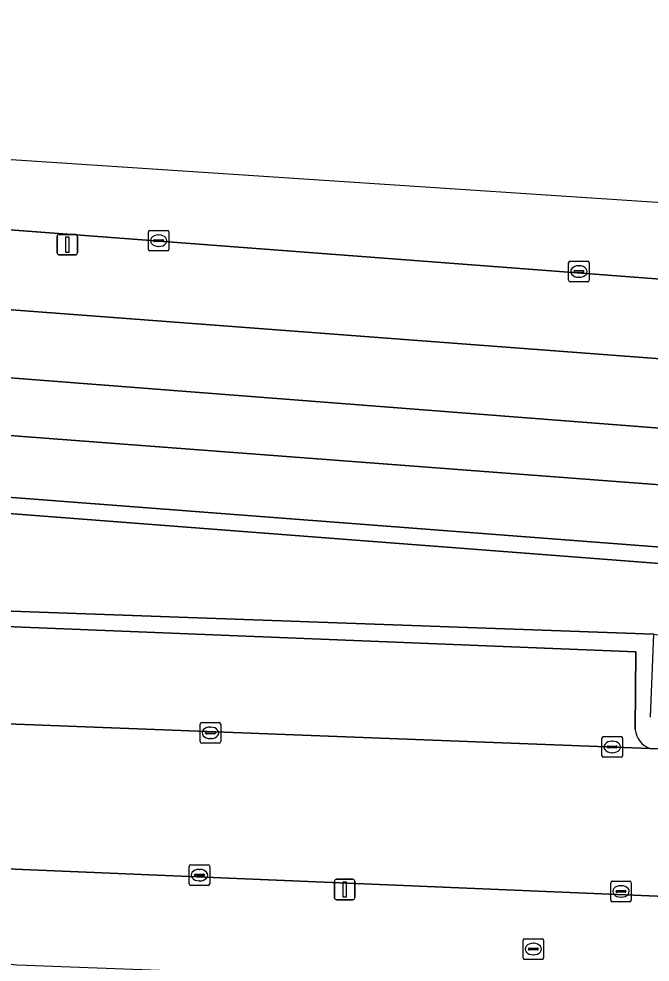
# Model space of a CAD drawing. Extents: x 161354 to 162026, y 386504 to 387460.
# Drawn here: x 161884.8 to 161915.53, y 387398.79 to 387444.67 of the extents above; entities that cross this region are included whole.
import ezdxf

# ---------------------------------------------------------------- set-up
doc = ezdxf.new("R2010")
doc.units = 0
for name, color, linetype in [('IMGEO_Berm_groen', 7, 'Continuous'), ('IMGEO_Brandkraan', 7, 'Continuous'), ('IMGEO_Fietspad_open', 7, 'Continuous'), ('IMGEO_Groenvoorziening', 7, 'Continuous'), ('IMGEO_Kolk', 7, 'Continuous'), ('IMGEO_Lichtmast', 7, 'Continuous'), ('IMGEO_Parkeervlak_open', 7, 'Continuous'), ('IMGEO_Rijbaan_lokaal_gesloten', 7, 'Continuous'), ('IMGEO_Rijbaan_lokaal_open', 7, 'Continuous'), ('IMGEO_Voetpad_open', 7, 'Continuous')]:
    doc.layers.add(name, color=color, linetype=linetype)

msp = doc.modelspace()

# ---------------------------------------------------------------- linework, layer by layer
at = {"layer": 'IMGEO_Berm_groen'}
for points in [[(161780.263, 387438.388), (161783.221, 387438.164), (161946.34, 387425.846), (161965.314, 387425.138), (161969.595, 387424.942), (161969.845, 387427.907), (161953.046, 387429.2), (161784.439, 387441.983)], [(161854.5, 387416.362), (161852.696, 387416.441), (161839.957, 387417), (161837.987, 387417.086), (161819.309, 387417.905), (161806.481, 387418.468), (161791.763, 387419.113), (161781.987, 387419.542), (161782.022, 387420.329), (161782.38, 387428.436), (161918.301, 387418.004), (161918.419, 387418.317), (161918.592, 387418.778), (161776.411, 387429.654), (161773.937, 387429.876), (161768.297, 387420.877), (161767.534, 387419.659)]]:
    msp.add_lwpolyline(points, dxfattribs=at)
msp.add_lwpolyline([(161779.649, 387435.327), (161779.524, 387432.349), (161934.841, 387420.582), (161956.797, 387419.197), (161963.221, 387419.005), (161963.225, 387422.05), (161951.49, 387422.394), (161934.858, 387423.31)], close=True, dxfattribs=at)
at = {"layer": 'IMGEO_Brandkraan'}
for p, q in [((161909.343, 387398.996), (161909.343, 387399.848)), ((161909.418, 387399.922), (161910.27, 387399.922)), ((161909.831, 387399.702), (161909.856, 387399.702)), ((161910.344, 387399.848), (161910.344, 387398.996)), ((161909.602, 387399.416), (161909.602, 387399.428)), ((161910.04, 387399.379), (161909.642, 387399.379)), ((161909.645, 387399.465), (161910.043, 387399.465)), ((161910.086, 387399.428), (161910.086, 387399.416)), ((161910.27, 387398.922), (161909.418, 387398.922)), ((161909.854, 387399.142), (161909.829, 387399.142))]:
    msp.add_line(p, q, dxfattribs=at)
for points in [[(161909.343, 387398.996), (161909.343, 387399.848)], [(161909.418, 387399.922), (161910.27, 387399.922)], [(161910.344, 387399.848), (161910.344, 387398.996)], [(161910.27, 387398.922), (161909.418, 387398.922)]]:
    msp.add_lwpolyline(points, dxfattribs=at)
for centre, radius, start, end in [((161909.42, 387399.846), 0.0765, 91.552, 178.448), ((161909.42, 387399.846), 0.0765, 91.552, 178.448), ((161910.268, 387399.846), 0.0765, 1.552, 88.448), ((161910.268, 387399.846), 0.0765, 1.552, 88.448), ((161909.642, 387399.425), 0.0403, 85.8775, 175.7526), ((161909.639, 387399.415), 0.0366, 178.938, 274.7102), ((161910.043, 387399.422), 0.043, 264.8664, 352.4533), ((161910.047, 387399.427), 0.0386, 1.7309, 96.639), ((161909.42, 387398.998), 0.0765, 181.552, 268.448), ((161909.42, 387398.998), 0.0765, 181.552, 268.448), ((161910.268, 387398.998), 0.0765, 271.552, 358.448), ((161910.268, 387398.998), 0.0765, 271.552, 358.448)]:
    msp.add_arc(centre, radius, start, end, dxfattribs=at)
for centre, major_axis, ratio, start_param, end_param in [((161909.83, 387399.422), (-0.387, 0.002), 0.722429, 4.712389, 7.853982), ((161909.855, 387399.422), (-0.39, 0.002), 0.717154, 1.570796, 4.712389)]:
    msp.add_ellipse(centre, major_axis=major_axis, ratio=ratio, start_param=start_param, end_param=end_param, dxfattribs=at)
at = {"layer": 'IMGEO_Fietspad_open'}
for points in [[(161783.221, 387438.164), (161780.263, 387438.388), (161779.649, 387435.327), (161934.858, 387423.31), (161951.49, 387422.394), (161963.225, 387422.05), (161965.774, 387421.984), (161969.037, 387421.888), (161969.705, 387421.868)], [(161978.225, 387427.143), (161976.906, 387427.322), (161976.257, 387427.41), (161975.055, 387427.5), (161972.075, 387427.724), (161971.819, 387424.854), (161969.595, 387424.942), (161965.314, 387425.138), (161946.34, 387425.846), (161783.221, 387438.164)]]:
    msp.add_lwpolyline(points, dxfattribs=at)
at = {"layer": 'IMGEO_Groenvoorziening'}
msp.add_lwpolyline([(161782.38, 387428.436), (161782.022, 387420.329), (161781.987, 387419.542), (161791.763, 387419.113), (161806.481, 387418.468), (161819.309, 387417.905), (161837.987, 387417.086), (161839.957, 387417), (161852.696, 387416.441), (161854.5, 387416.362), (161854.519, 387416.934), (161915.712, 387414.743), (161917.007, 387414.56), (161917.144, 387414.925), (161918.301, 387418.004)], close=True, dxfattribs=at)
at = {"layer": 'IMGEO_Kolk'}
for p, q in [((161891.107, 387433.458), (161891.107, 387434.31)), ((161891.182, 387434.384), (161892.034, 387434.384)), ((161891.595, 387434.164), (161891.62, 387434.164)), ((161892.108, 387434.31), (161892.108, 387433.458)), ((161891.366, 387433.878), (161891.366, 387433.89)), ((161891.804, 387433.841), (161891.406, 387433.841)), ((161891.409, 387433.927), (161891.807, 387433.927)), ((161891.618, 387433.604), (161891.593, 387433.604)), ((161891.85, 387433.89), (161891.85, 387433.878)), ((161892.034, 387433.384), (161891.182, 387433.384)), ((161911.561, 387431.957), (161911.561, 387432.809)), ((161911.636, 387432.883), (161912.488, 387432.883)), ((161912.562, 387432.809), (161912.562, 387431.957)), ((161911.82, 387432.377), (161911.82, 387432.389)), ((161912.258, 387432.34), (161911.86, 387432.34)), ((161911.863, 387432.426), (161912.261, 387432.426)), ((161912.049, 387432.663), (161912.074, 387432.663)), ((161912.304, 387432.389), (161912.304, 387432.377)), ((161912.488, 387431.883), (161911.636, 387431.883)), ((161912.072, 387432.103), (161912.047, 387432.103)), ((161893.629, 387409.513), (161893.629, 387410.365)), ((161893.704, 387410.439), (161894.556, 387410.439)), ((161894.117, 387410.219), (161894.142, 387410.219)), ((161894.63, 387410.365), (161894.63, 387409.513)), ((161893.888, 387409.933), (161893.888, 387409.945)), ((161894.326, 387409.896), (161893.928, 387409.896)), ((161893.931, 387409.982), (161894.329, 387409.982)), ((161894.372, 387409.945), (161894.372, 387409.933)), ((161913.258, 387409.756), (161914.11, 387409.756)), ((161894.556, 387409.439), (161893.704, 387409.439)), ((161894.14, 387409.659), (161894.115, 387409.659)), ((161913.183, 387408.83), (161913.183, 387409.682)), ((161913.485, 387409.299), (161913.883, 387409.299)), ((161913.671, 387409.536), (161913.696, 387409.536)), ((161914.184, 387409.682), (161914.184, 387408.83)), ((161913.442, 387409.25), (161913.442, 387409.262)), ((161913.88, 387409.213), (161913.482, 387409.213)), ((161913.694, 387408.976), (161913.669, 387408.976)), ((161913.926, 387409.262), (161913.926, 387409.25)), ((161914.11, 387408.756), (161913.258, 387408.756)), ((161893.091, 387402.594), (161893.091, 387403.446)), ((161893.166, 387403.52), (161894.018, 387403.52)), ((161894.092, 387403.446), (161894.092, 387402.594)), ((161893.35, 387403.014), (161893.35, 387403.026)), ((161893.788, 387402.977), (161893.39, 387402.977)), ((161893.393, 387403.063), (161893.791, 387403.063)), ((161893.579, 387403.3), (161893.604, 387403.3)), ((161893.834, 387403.026), (161893.834, 387403.014)), ((161894.018, 387402.52), (161893.166, 387402.52)), ((161893.602, 387402.74), (161893.577, 387402.74)), ((161913.61, 387401.8), (161913.61, 387402.652)), ((161913.685, 387402.726), (161914.537, 387402.726)), ((161914.098, 387402.506), (161914.123, 387402.506)), ((161914.611, 387402.652), (161914.611, 387401.8)), ((161913.869, 387402.22), (161913.869, 387402.232)), ((161914.307, 387402.183), (161913.909, 387402.183)), ((161913.912, 387402.269), (161914.31, 387402.269)), ((161914.121, 387401.946), (161914.096, 387401.946)), ((161914.353, 387402.232), (161914.353, 387402.22)), ((161914.537, 387401.726), (161913.685, 387401.726))]:
    msp.add_line(p, q, dxfattribs=at)
for points in [[(161891.107, 387433.458), (161891.107, 387434.31)], [(161891.182, 387434.384), (161892.034, 387434.384)], [(161892.108, 387434.31), (161892.108, 387433.458)], [(161892.034, 387433.384), (161891.182, 387433.384)], [(161911.561, 387431.957), (161911.561, 387432.809)], [(161911.636, 387432.883), (161912.488, 387432.883)], [(161912.562, 387432.809), (161912.562, 387431.957)], [(161912.488, 387431.883), (161911.636, 387431.883)], [(161893.629, 387409.513), (161893.629, 387410.365)], [(161893.704, 387410.439), (161894.556, 387410.439)], [(161894.63, 387410.365), (161894.63, 387409.513)], [(161913.258, 387409.756), (161914.11, 387409.756)], [(161894.556, 387409.439), (161893.704, 387409.439)], [(161913.183, 387408.83), (161913.183, 387409.682)], [(161914.184, 387409.682), (161914.184, 387408.83)], [(161914.11, 387408.756), (161913.258, 387408.756)], [(161893.091, 387402.594), (161893.091, 387403.446)], [(161893.166, 387403.52), (161894.018, 387403.52)], [(161894.092, 387403.446), (161894.092, 387402.594)], [(161894.018, 387402.52), (161893.166, 387402.52)], [(161913.61, 387401.8), (161913.61, 387402.652)], [(161913.685, 387402.726), (161914.537, 387402.726)], [(161914.611, 387402.652), (161914.611, 387401.8)], [(161914.537, 387401.726), (161913.685, 387401.726)]]:
    msp.add_lwpolyline(points, dxfattribs=at)
for centre, radius, start, end in [((161891.184, 387434.308), 0.0765, 91.552, 178.448), ((161891.184, 387434.308), 0.0765, 91.552, 178.448), ((161892.032, 387434.308), 0.0765, 1.552, 88.448), ((161892.032, 387434.308), 0.0765, 1.552, 88.448), ((161891.406, 387433.887), 0.0403, 85.8775, 175.7526), ((161891.403, 387433.877), 0.0366, 178.938, 274.7102), ((161891.807, 387433.884), 0.043, 264.8664, 352.4533), ((161891.811, 387433.889), 0.0386, 1.7309, 96.639), ((161891.184, 387433.46), 0.0765, 181.552, 268.448), ((161891.184, 387433.46), 0.0765, 181.552, 268.448), ((161892.032, 387433.46), 0.0765, 271.552, 358.448), ((161892.032, 387433.46), 0.0765, 271.552, 358.448), ((161911.638, 387432.807), 0.0765, 91.552, 178.448), ((161911.638, 387432.807), 0.0765, 91.552, 178.448), ((161912.486, 387432.807), 0.0765, 1.552, 88.448), ((161912.486, 387432.807), 0.0765, 1.552, 88.448), ((161911.86, 387432.386), 0.0403, 85.8775, 175.7526), ((161911.857, 387432.376), 0.0366, 178.938, 274.7102), ((161912.261, 387432.383), 0.043, 264.8664, 352.4533), ((161912.265, 387432.388), 0.0386, 1.7309, 96.639), ((161911.638, 387431.959), 0.0765, 181.552, 268.448), ((161911.638, 387431.959), 0.0765, 181.552, 268.448), ((161912.486, 387431.959), 0.0765, 271.552, 358.448), ((161912.486, 387431.959), 0.0765, 271.552, 358.448), ((161893.706, 387410.363), 0.0765, 91.552, 178.448), ((161893.706, 387410.363), 0.0765, 91.552, 178.448), ((161894.554, 387410.363), 0.0765, 1.552, 88.448), ((161894.554, 387410.363), 0.0765, 1.552, 88.448), ((161893.928, 387409.942), 0.0403, 85.8775, 175.7526), ((161893.925, 387409.932), 0.0366, 178.938, 274.7102), ((161894.329, 387409.939), 0.043, 264.8664, 352.4533), ((161894.333, 387409.944), 0.0386, 1.7309, 96.639), ((161913.26, 387409.68), 0.0765, 91.552, 178.448), ((161913.26, 387409.68), 0.0765, 91.552, 178.448), ((161914.108, 387409.68), 0.0765, 1.552, 88.448), ((161914.108, 387409.68), 0.0765, 1.552, 88.448), ((161893.706, 387409.515), 0.0765, 181.552, 268.448), ((161893.706, 387409.515), 0.0765, 181.552, 268.448), ((161894.554, 387409.515), 0.0765, 271.552, 358.448), ((161894.554, 387409.515), 0.0765, 271.552, 358.448), ((161913.482, 387409.259), 0.0403, 85.8775, 175.7526), ((161913.887, 387409.261), 0.0386, 1.7309, 96.639), ((161913.26, 387408.832), 0.0765, 181.552, 268.448), ((161913.26, 387408.832), 0.0765, 181.552, 268.448), ((161913.479, 387409.249), 0.0366, 178.938, 274.7102), ((161913.883, 387409.256), 0.043, 264.8664, 352.4533), ((161914.108, 387408.832), 0.0765, 271.552, 358.448), ((161914.108, 387408.832), 0.0765, 271.552, 358.448), ((161893.168, 387403.444), 0.0765, 91.552, 178.448), ((161893.168, 387403.444), 0.0765, 91.552, 178.448), ((161894.016, 387403.444), 0.0765, 1.552, 88.448), ((161894.016, 387403.444), 0.0765, 1.552, 88.448), ((161893.39, 387403.023), 0.0403, 85.8775, 175.7526), ((161893.387, 387403.013), 0.0366, 178.938, 274.7102), ((161893.791, 387403.02), 0.043, 264.8664, 352.4533), ((161893.795, 387403.025), 0.0386, 1.7309, 96.639), ((161893.168, 387402.596), 0.0765, 181.552, 268.448), ((161893.168, 387402.596), 0.0765, 181.552, 268.448), ((161894.016, 387402.596), 0.0765, 271.552, 358.448), ((161894.016, 387402.596), 0.0765, 271.552, 358.448), ((161913.687, 387402.65), 0.0765, 91.552, 178.448), ((161913.687, 387402.65), 0.0765, 91.552, 178.448), ((161914.535, 387402.65), 0.0765, 1.552, 88.448), ((161914.535, 387402.65), 0.0765, 1.552, 88.448), ((161913.909, 387402.229), 0.0403, 85.8775, 175.7526), ((161913.906, 387402.219), 0.0366, 178.938, 274.7102), ((161914.31, 387402.226), 0.043, 264.8664, 352.4533), ((161914.314, 387402.231), 0.0386, 1.7309, 96.639), ((161913.687, 387401.802), 0.0765, 181.552, 268.448), ((161913.687, 387401.802), 0.0765, 181.552, 268.448), ((161914.535, 387401.802), 0.0765, 271.552, 358.448), ((161914.535, 387401.802), 0.0765, 271.552, 358.448)]:
    msp.add_arc(centre, radius, start, end, dxfattribs=at)
for centre, major_axis, ratio, start_param, end_param in [((161891.594, 387433.884), (-0.387, 0.002), 0.722429, 4.712389, 7.853982), ((161891.619, 387433.884), (-0.39, 0.002), 0.717154, 1.570796, 4.712389), ((161912.048, 387432.383), (-0.387, 0.002), 0.722429, 4.712389, 7.853982), ((161912.073, 387432.383), (-0.39, 0.002), 0.717154, 1.570796, 4.712389), ((161894.116, 387409.939), (-0.387, 0.002), 0.722429, 4.712389, 7.853982), ((161894.141, 387409.939), (-0.39, 0.002), 0.717154, 1.570796, 4.712389), ((161913.67, 387409.256), (-0.387, 0.002), 0.722429, 4.712389, 7.853982), ((161913.695, 387409.256), (-0.39, 0.002), 0.717154, 1.570796, 4.712389), ((161893.578, 387403.02), (-0.387, 0.002), 0.722429, 4.712389, 7.853982), ((161893.603, 387403.02), (-0.39, 0.002), 0.717154, 1.570796, 4.712389), ((161914.097, 387402.226), (-0.387, 0.002), 0.722429, 4.712389, 7.853982), ((161914.122, 387402.226), (-0.39, 0.002), 0.717154, 1.570796, 4.712389)]:
    msp.add_ellipse(centre, major_axis=major_axis, ratio=ratio, start_param=start_param, end_param=end_param, dxfattribs=at)
at = {"layer": 'IMGEO_Lichtmast'}
for p, q in [((161886.666, 387433.29), (161886.666, 387434.09)), ((161886.666, 387434.09), (161886.666, 387433.29)), ((161886.766, 387434.19), (161887.556, 387434.19)), ((161887.556, 387434.19), (161886.766, 387434.19)), ((161887.656, 387434.09), (161887.656, 387433.29)), ((161887.656, 387433.29), (161887.656, 387434.09)), ((161887.556, 387433.19), (161886.766, 387433.19)), ((161886.766, 387433.19), (161887.556, 387433.19)), ((161900.163, 387401.918), (161900.163, 387402.718)), ((161900.163, 387402.718), (161900.163, 387401.918)), ((161900.263, 387402.818), (161901.053, 387402.818)), ((161901.053, 387402.818), (161900.263, 387402.818)), ((161901.153, 387402.718), (161901.153, 387401.918)), ((161901.153, 387401.918), (161901.153, 387402.718)), ((161901.053, 387401.818), (161900.263, 387401.818)), ((161900.263, 387401.818), (161901.053, 387401.818))]:
    msp.add_line(p, q, dxfattribs=at)
for points in [[(161887.086, 387434.065), (161887.236, 387434.065), (161887.236, 387433.315), (161887.086, 387433.315), (161887.086, 387434.065)], [(161900.583, 387402.693), (161900.733, 387402.693), (161900.733, 387401.943), (161900.583, 387401.943), (161900.583, 387402.693)]]:
    msp.add_lwpolyline(points, dxfattribs=at)
for centre, start, end in [((161886.766, 387434.09), 90, 180), ((161886.766, 387434.09), 90, 180), ((161887.556, 387434.09), 0, 90), ((161887.556, 387434.09), 360, 90), ((161886.766, 387433.29), 180, 270), ((161886.766, 387433.29), 180, 270), ((161887.556, 387433.29), 270, 0), ((161887.556, 387433.29), 270, 0), ((161900.263, 387402.718), 90, 180), ((161900.263, 387402.718), 90, 180), ((161901.053, 387402.718), 0, 90), ((161901.053, 387402.718), 360, 90), ((161900.263, 387401.918), 180, 270), ((161900.263, 387401.918), 180, 270), ((161901.053, 387401.918), 270, 0), ((161901.053, 387401.918), 270, 0)]:
    msp.add_arc(centre, 0.1, start, end, dxfattribs=at)
at = {"layer": 'IMGEO_Parkeervlak_open'}
for points in [[(161914.838, 387413.889), (161855.105, 387416.275), (161854.938, 387411.857), (161854.651, 387411.522), (161915.518, 387409.184)], [(161914.799, 387410.1), (161914.838, 387413.889)]]:
    msp.add_lwpolyline(points, dxfattribs=at)
msp.add_arc((161915.895, 387410.22), 1.103, 186.2578, 250.0014, dxfattribs=at)
at = {"layer": 'IMGEO_Rijbaan_lokaal_gesloten'}
msp.add_lwpolyline([(161969.89, 387432.173), (161846.102, 387440.347), (161780.561, 387444.674), (161780.446, 387442.295), (161784.439, 387441.983), (161953.046, 387429.2), (161969.845, 387427.907), (161969.89, 387432.173)], dxfattribs=at)
at = {"layer": 'IMGEO_Rijbaan_lokaal_open'}
msp.add_lwpolyline([(161936, 387408.396), (161930.371, 387408.613), (161915.518, 387409.184), (161854.651, 387411.522), (161853.697, 387411.557), (161848.143, 387411.767), (161771.163, 387414.681), (161769.164, 387414.754), (161768.836, 387407.773), (161770.33, 387407.706), (161834.881, 387405.25), (161835.17, 387405.231), (161853.346, 387404.335), (161876.92, 387403.602), (161881.885, 387403.416), (161927.838, 387401.499), (161933.391, 387401.341), (161936.137, 387401.194)], dxfattribs=at)
at = {"layer": 'IMGEO_Voetpad_open'}
for points in [[(161772.835, 387432.334), (161771.441, 387430.1), (161773.937, 387429.876), (161776.411, 387429.654), (161918.592, 387418.778), (161918.69, 387419.039), (161919.451, 387418.791), (161926.052, 387417.985), (161946.192, 387416.643), (161966.744, 387415.842), (161969.841, 387415.72), (161975.147, 387415.783), (161975.075, 387416.73)], [(161969.705, 387421.868), (161969.037, 387421.888), (161969.034, 387418.875), (161965.718, 387418.858), (161963.221, 387419.005), (161956.797, 387419.197), (161934.841, 387420.582), (161779.524, 387432.349)], [(161915.539, 387410.711), (161915.712, 387414.743), (161854.519, 387416.934), (161854.5, 387416.362), (161854.379, 387412.61), (161854.377, 387412.572), (161854.369, 387412.518), (161854.357, 387412.464), (161854.34, 387412.412), (161854.318, 387412.362), (161854.292, 387412.314), (161854.262, 387412.269), (161854.228, 387412.226), (161854.19, 387412.186), (161854.148, 387412.15), (161854.104, 387412.118), (161854.057, 387412.09)], [(161781.781, 387414.887), (161771.618, 387415.292), (161769.574, 387415.345), (161769.164, 387414.754), (161771.163, 387414.681), (161848.143, 387411.767), (161853.697, 387411.557), (161854.651, 387411.522), (161854.938, 387411.857), (161855.105, 387416.275), (161914.838, 387413.889), (161914.799, 387410.1)], [(161915.518, 387409.184), (161930.371, 387408.613), (161936, 387408.396)], [(161936.137, 387401.194), (161933.391, 387401.341), (161933.373, 387400.845), (161927.82, 387401.008), (161927.838, 387401.499), (161881.885, 387403.416), (161881.79, 387398.922), (161884.72, 387398.651), (161917.616, 387397.423), (161923.159, 387397.214), (161937.73, 387396.663)]]:
    msp.add_lwpolyline(points, dxfattribs=at)
msp.add_arc((161915.895, 387410.22), 1.103, 186.2578, 250.0014, dxfattribs=at)

doc.saveas('drawing.dxf')
